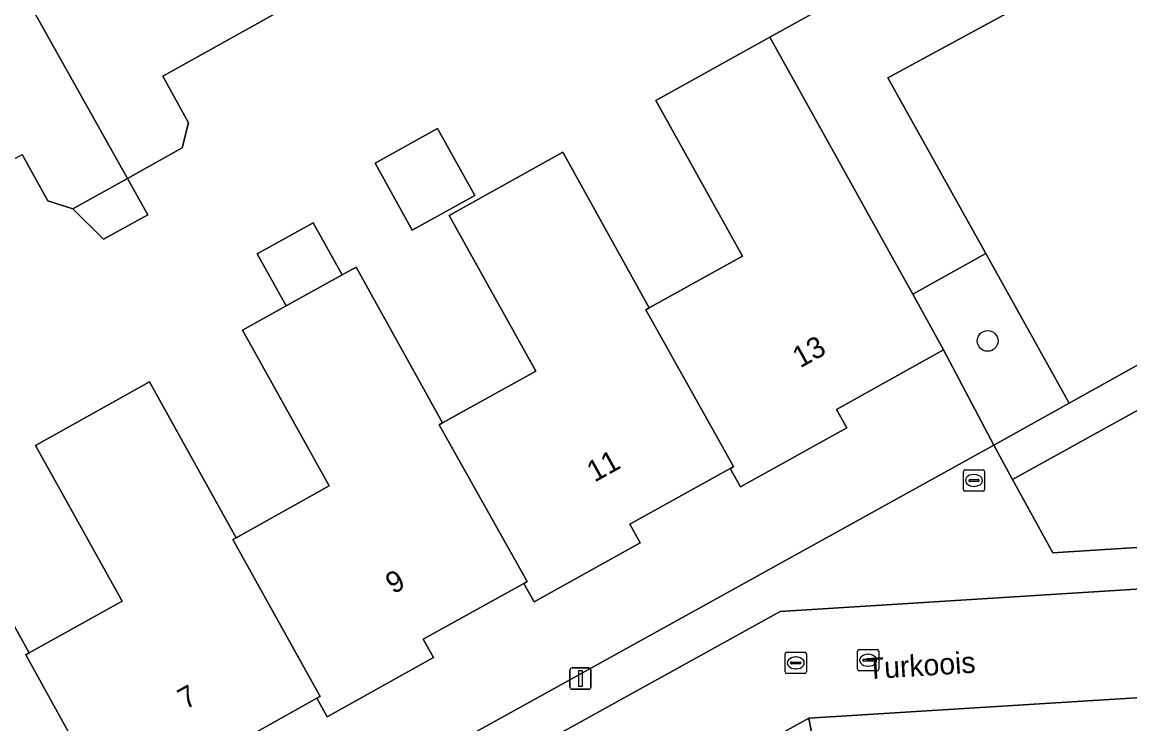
# Model space of a CAD drawing. Extents: x 159626 to 160723, y 388173 to 389416.
# Drawn here: x 160243.9 to 160296.1, y 388465 to 388498 of the extents above; entities that cross this region are included whole.
import ezdxf

# ---------------------------------------------------------------- set-up
doc = ezdxf.new("R2010")
doc.units = 0
for name, color, linetype in [('IMGEO_Boom', 7, 'Continuous'), ('IMGEO_Brandkraan', 7, 'Continuous'), ('IMGEO_Erf', 7, 'Continuous'), ('IMGEO_Groenvoorziening', 7, 'Continuous'), ('IMGEO_Kolk', 7, 'Continuous'), ('IMGEO_Lichtmast', 7, 'Continuous'), ('IMGEO_Openbare_ruimte_label', 7, 'Continuous'), ('IMGEO_Pand', 7, 'Continuous'), ('IMGEO_Pand_nummerreeks', 7, 'Continuous'), ('IMGEO_Rijbaan_lokaal_open', 7, 'Continuous'), ('IMGEO_Rioolput', 7, 'Continuous'), ('IMGEO_Voetpad_halfverhard', 7, 'Continuous'), ('IMGEO_Voetpad_open', 7, 'Continuous')]:
    doc.layers.add(name, color=color, linetype=linetype)

msp = doc.modelspace()

# ---------------------------------------------------------------- linework, layer by layer
at = {"layer": 'IMGEO_Boom'}
msp.add_circle((160289.407, 388483.023), 0.489, dxfattribs=at)
at = {"layer": 'IMGEO_Brandkraan'}
for p, q in [((160288.26, 388476.021), (160288.26, 388476.873)), ((160288.335, 388476.947), (160289.187, 388476.947)), ((160288.748, 388476.727), (160288.773, 388476.727)), ((160289.261, 388476.873), (160289.261, 388476.021)), ((160288.519, 388476.441), (160288.519, 388476.453)), ((160288.957, 388476.404), (160288.559, 388476.404)), ((160288.562, 388476.49), (160288.96, 388476.49)), ((160288.771, 388476.167), (160288.746, 388476.167)), ((160289.003, 388476.453), (160289.003, 388476.441)), ((160289.187, 388475.947), (160288.335, 388475.947))]:
    msp.add_line(p, q, dxfattribs=at)
for points in [[(160288.26, 388476.021), (160288.26, 388476.873)], [(160288.335, 388476.947), (160289.187, 388476.947)], [(160289.261, 388476.873), (160289.261, 388476.021)], [(160289.187, 388475.947), (160288.335, 388475.947)]]:
    msp.add_lwpolyline(points, dxfattribs=at)
for centre, radius, start, end in [((160288.337, 388476.871), 0.0765, 91.552, 178.448), ((160288.337, 388476.871), 0.0765, 91.552, 178.448), ((160289.185, 388476.871), 0.0765, 1.552, 88.448), ((160289.185, 388476.871), 0.0765, 1.552, 88.448), ((160288.559, 388476.45), 0.0403, 85.8775, 175.7526), ((160288.556, 388476.44), 0.0366, 178.938, 274.7102), ((160288.96, 388476.447), 0.043, 264.8664, 352.4533), ((160288.964, 388476.452), 0.0386, 1.7309, 96.639), ((160288.337, 388476.023), 0.0765, 181.552, 268.448), ((160288.337, 388476.023), 0.0765, 181.552, 268.448), ((160289.185, 388476.023), 0.0765, 271.552, 358.448), ((160289.185, 388476.023), 0.0765, 271.552, 358.448)]:
    msp.add_arc(centre, radius, start, end, dxfattribs=at)
for centre, major_axis, ratio, start_param, end_param in [((160288.747, 388476.447), (-0.387, 0.002), 0.722429, 4.712389, 7.853982), ((160288.772, 388476.447), (-0.39, 0.002), 0.717154, 1.570796, 4.712389)]:
    msp.add_ellipse(centre, major_axis=major_axis, ratio=ratio, start_param=start_param, end_param=end_param, dxfattribs=at)
at = {"layer": 'IMGEO_Erf'}
for points in [[(160240.135, 388475.663), (160244.215, 388468.323), (160248.602, 388470.761), (160244.522, 388478.102), (160249.896, 388481.089), (160253.976, 388473.749), (160258.363, 388476.187), (160254.283, 388483.528), (160256.336, 388484.669), (160254.97, 388487.126), (160257.604, 388488.589), (160258.969, 388486.132), (160259.631, 388486.5), (160263.711, 388479.16), (160268.098, 388481.598), (160264.018, 388488.939), (160269.374, 388491.916), (160273.455, 388484.576), (160277.85, 388487.019), (160273.77, 388494.36), (160279.136, 388497.342), (160283.907, 388500)], [(160256.091, 388498.589), (160250.52, 388495.497), (160251.737, 388493.305), (160251.426, 388492.116), (160248.85, 388490.685), (160249.807, 388488.972), (160247.72, 388487.813), (160246.274, 388489.255), (160245.1, 388489.621), (160243.883, 388491.812)], [(160219.753, 388439.417), (160289.692, 388478.113), (160287.33, 388482.6), (160282.285, 388479.794), (160282.77, 388478.92), (160277.76, 388476.14), (160277.275, 388477.014), (160272.543, 388474.383), (160273.03, 388473.51), (160268.03, 388470.72), (160267.543, 388471.593), (160262.794, 388468.974), (160263.28, 388468.1), (160258.27, 388465.31), (160257.784, 388466.184), (160253.016, 388463.525)]]:
    msp.add_lwpolyline(points, dxfattribs=at)
msp.add_lwpolyline([(160260.523, 388491.396), (160263.471, 388493.034), (160265.222, 388489.883), (160262.274, 388488.244)], close=True, dxfattribs=at)
at = {"layer": 'IMGEO_Groenvoorziening'}
for points in [[(160294.207, 388526.571), (160294.434, 388528.876), (160283.875, 388530.089), (160286.906, 388524.589), (160296.182, 388507.757), (160296.458, 388501.825), (160293.104, 388500), (160284.695, 388495.424), (160289.321, 388487.141), (160293.255, 388480.096), (160301.124, 388484.475)], [(160300.637, 388482.051), (160290.584, 388476.495)], [(160290.584, 388476.495), (160292.486, 388473.043), (160302.87, 388473.697)]]:
    msp.add_lwpolyline(points, dxfattribs=at)
for points in [[(160289.321, 388487.141), (160284.695, 388495.424), (160293.104, 388500), (160296.458, 388501.825), (160296.182, 388507.757), (160286.906, 388524.589), (160283.386, 388522.627), (160293.076, 388505.108), (160283.907, 388500), (160279.136, 388497.342), (160284.901, 388486.971), (160285.872, 388485.223)], [(160293.255, 388480.096), (160289.321, 388487.141), (160285.872, 388485.223), (160287.33, 388482.6), (160289.692, 388478.113)]]:
    msp.add_lwpolyline(points, close=True, dxfattribs=at)
at = {"layer": 'IMGEO_Kolk'}
for p, q in [((160283.27, 388467.549), (160283.27, 388468.401)), ((160283.345, 388468.475), (160284.197, 388468.475)), ((160283.758, 388468.255), (160283.783, 388468.255)), ((160284.271, 388468.401), (160284.271, 388467.549)), ((160283.529, 388467.969), (160283.529, 388467.981)), ((160283.967, 388467.932), (160283.569, 388467.932)), ((160283.572, 388468.018), (160283.97, 388468.018)), ((160284.013, 388467.981), (160284.013, 388467.969)), ((160284.197, 388467.475), (160283.345, 388467.475)), ((160283.781, 388467.695), (160283.756, 388467.695))]:
    msp.add_line(p, q, dxfattribs=at)
for points in [[(160283.27, 388467.549), (160283.27, 388468.401)], [(160283.345, 388468.475), (160284.197, 388468.475)], [(160284.271, 388468.401), (160284.271, 388467.549)], [(160284.197, 388467.475), (160283.345, 388467.475)]]:
    msp.add_lwpolyline(points, dxfattribs=at)
for centre, radius, start, end in [((160283.347, 388468.399), 0.0765, 91.552, 178.448), ((160283.347, 388468.399), 0.0765, 91.552, 178.448), ((160284.195, 388468.399), 0.0765, 1.552, 88.448), ((160284.195, 388468.399), 0.0765, 1.552, 88.448), ((160283.569, 388467.978), 0.0403, 85.8775, 175.7526), ((160283.566, 388467.968), 0.0366, 178.938, 274.7102), ((160283.97, 388467.975), 0.043, 264.8664, 352.4533), ((160283.974, 388467.98), 0.0386, 1.7309, 96.639), ((160283.347, 388467.551), 0.0765, 181.552, 268.448), ((160283.347, 388467.551), 0.0765, 181.552, 268.448), ((160284.195, 388467.551), 0.0765, 271.552, 358.448), ((160284.195, 388467.551), 0.0765, 271.552, 358.448)]:
    msp.add_arc(centre, radius, start, end, dxfattribs=at)
for centre, major_axis, ratio, start_param, end_param in [((160283.757, 388467.975), (-0.387, 0.002), 0.722429, 4.712389, 7.853982), ((160283.782, 388467.975), (-0.39, 0.002), 0.717154, 1.570796, 4.712389)]:
    msp.add_ellipse(centre, major_axis=major_axis, ratio=ratio, start_param=start_param, end_param=end_param, dxfattribs=at)
at = {"layer": 'IMGEO_Lichtmast'}
for p, q in [((160269.715, 388466.71), (160269.715, 388467.51)), ((160269.715, 388467.51), (160269.715, 388466.71)), ((160269.815, 388467.61), (160270.605, 388467.61)), ((160270.605, 388467.61), (160269.815, 388467.61)), ((160270.705, 388467.51), (160270.705, 388466.71)), ((160270.705, 388466.71), (160270.705, 388467.51)), ((160270.605, 388466.61), (160269.815, 388466.61)), ((160269.815, 388466.61), (160270.605, 388466.61))]:
    msp.add_line(p, q, dxfattribs=at)
msp.add_lwpolyline([(160270.135, 388467.485), (160270.285, 388467.485), (160270.285, 388466.735), (160270.135, 388466.735), (160270.135, 388467.485)], dxfattribs=at)
for centre, start, end in [((160269.815, 388467.51), 90, 180), ((160269.815, 388467.51), 90, 180), ((160270.605, 388467.51), 0, 90), ((160270.605, 388467.51), 360, 90), ((160269.815, 388466.71), 180, 270), ((160269.815, 388466.71), 180, 270), ((160270.605, 388466.71), 270, 0), ((160270.605, 388466.71), 270, 0)]:
    msp.add_arc(centre, 0.1, start, end, dxfattribs=at)
at = {"layer": 'IMGEO_Pand'}
for points in [[(160248.85, 388490.685), (160251.426, 388492.116), (160251.737, 388493.305), (160250.52, 388495.497), (160256.091, 388498.589), (160255.306, 388500), (160249.86, 388509.782), (160240.946, 388504.831), (160243.645, 388500)], [(160240.946, 388504.831), (160232.25, 388500), (160232.06, 388499.894), (160238.312, 388488.72), (160243.883, 388491.812), (160245.1, 388489.621), (160246.274, 388489.255), (160248.85, 388490.685), (160243.645, 388500)], [(160277.275, 388477.014), (160277.76, 388476.14), (160282.77, 388478.92), (160282.285, 388479.794), (160287.33, 388482.6), (160285.872, 388485.223), (160284.901, 388486.971), (160279.136, 388497.342), (160273.77, 388494.36), (160277.85, 388487.019), (160273.455, 388484.576), (160273.298, 388484.489), (160277.432, 388477.101)], [(160260.523, 388491.396), (160262.274, 388488.244), (160265.222, 388489.883), (160263.471, 388493.034)], [(160263.711, 388479.16), (160263.554, 388479.073), (160267.701, 388471.68), (160267.543, 388471.593), (160268.03, 388470.72), (160273.03, 388473.51), (160272.543, 388474.383), (160277.275, 388477.014), (160277.432, 388477.101), (160273.298, 388484.489), (160273.455, 388484.576), (160269.374, 388491.916), (160264.018, 388488.939), (160268.098, 388481.598)], [(160248.85, 388490.685), (160246.274, 388489.255), (160247.72, 388487.813), (160249.807, 388488.972)], [(160256.336, 388484.669), (160258.969, 388486.132), (160257.604, 388488.589), (160254.97, 388487.126)], [(160263.554, 388479.073), (160263.711, 388479.16), (160259.631, 388486.5), (160258.969, 388486.132), (160256.336, 388484.669), (160254.283, 388483.528), (160258.363, 388476.187), (160253.976, 388473.749), (160253.819, 388473.662), (160257.941, 388466.272), (160257.784, 388466.184), (160258.27, 388465.31), (160263.28, 388468.1), (160262.794, 388468.974), (160267.543, 388471.593), (160267.701, 388471.68)], [(160257.784, 388466.184), (160257.941, 388466.272), (160253.819, 388473.662), (160253.976, 388473.749), (160249.896, 388481.089), (160244.522, 388478.102), (160248.602, 388470.761), (160244.215, 388468.323), (160244.058, 388468.236), (160248.153, 388460.833), (160247.996, 388460.745), (160248.48, 388459.87), (160253.5, 388462.65), (160253.016, 388463.525)], [(160244.058, 388468.236), (160244.215, 388468.323), (160240.135, 388475.663), (160238.107, 388474.536), (160235.666, 388473.179), (160234.778, 388472.686), (160238.859, 388465.345), (160234.472, 388462.907), (160234.315, 388462.82), (160238.412, 388455.411), (160238.255, 388455.324), (160238.74, 388454.45), (160243.74, 388457.22), (160243.255, 388458.094), (160247.996, 388460.745), (160248.153, 388460.833)]]:
    msp.add_lwpolyline(points, close=True, dxfattribs=at)
at = {"layer": 'IMGEO_Rijbaan_lokaal_open'}
msp.add_lwpolyline([(160249.362, 388447.687), (160280.981, 388465.243), (160303.248, 388466.634), (160302.93, 388471.729), (160279.625, 388470.268), (160246.88, 388452.157)], close=True, dxfattribs=at)
at = {"layer": 'IMGEO_Rioolput'}
for p, q in [((160279.86, 388467.423), (160279.86, 388468.275)), ((160279.935, 388468.349), (160280.787, 388468.349)), ((160280.861, 388468.275), (160280.861, 388467.423)), ((160280.119, 388467.843), (160280.119, 388467.855)), ((160280.557, 388467.806), (160280.159, 388467.806)), ((160280.162, 388467.892), (160280.56, 388467.892)), ((160280.348, 388468.129), (160280.373, 388468.129)), ((160280.603, 388467.855), (160280.603, 388467.843)), ((160280.787, 388467.349), (160279.935, 388467.349)), ((160280.371, 388467.569), (160280.346, 388467.569))]:
    msp.add_line(p, q, dxfattribs=at)
for points in [[(160279.86, 388467.423), (160279.86, 388468.275)], [(160279.935, 388468.349), (160280.787, 388468.349)], [(160280.861, 388468.275), (160280.861, 388467.423)], [(160280.787, 388467.349), (160279.935, 388467.349)]]:
    msp.add_lwpolyline(points, dxfattribs=at)
for centre, radius, start, end in [((160279.937, 388468.273), 0.0765, 91.552, 178.448), ((160279.937, 388468.273), 0.0765, 91.552, 178.448), ((160280.785, 388468.273), 0.0765, 1.552, 88.448), ((160280.785, 388468.273), 0.0765, 1.552, 88.448), ((160280.159, 388467.852), 0.0403, 85.8775, 175.7526), ((160280.156, 388467.842), 0.0366, 178.938, 274.7102), ((160280.56, 388467.849), 0.043, 264.8664, 352.4533), ((160280.564, 388467.854), 0.0386, 1.7309, 96.639), ((160279.937, 388467.425), 0.0765, 181.552, 268.448), ((160279.937, 388467.425), 0.0765, 181.552, 268.448), ((160280.785, 388467.425), 0.0765, 271.552, 358.448), ((160280.785, 388467.425), 0.0765, 271.552, 358.448)]:
    msp.add_arc(centre, radius, start, end, dxfattribs=at)
for centre, major_axis, ratio, start_param, end_param in [((160280.347, 388467.849), (-0.387, 0.002), 0.722429, 4.712389, 7.853982), ((160280.372, 388467.849), (-0.39, 0.002), 0.717154, 1.570796, 4.712389)]:
    msp.add_ellipse(centre, major_axis=major_axis, ratio=ratio, start_param=start_param, end_param=end_param, dxfattribs=at)
at = {"layer": 'IMGEO_Voetpad_halfverhard'}
msp.add_lwpolyline([(160301.124, 388484.475), (160293.255, 388480.096), (160289.692, 388478.113), (160290.584, 388476.495), (160300.637, 388482.051)], dxfattribs=at)
at = {"layer": 'IMGEO_Voetpad_open'}
msp.add_lwpolyline([(160246.88, 388452.157), (160279.625, 388470.268), (160302.93, 388471.729), (160305.874, 388471.914), (160349.909, 388474.675), (160353.727, 388474.938), (160353.597, 388476.893), (160340.291, 388476.055), (160323.636, 388475.005), (160316.179, 388474.535), (160308.794, 388474.07), (160304.782, 388473.818), (160302.87, 388473.697), (160292.486, 388473.043), (160290.584, 388476.495), (160289.692, 388478.113), (160219.753, 388439.417)], dxfattribs=at)
for points in [[(160354.228, 388467.691), (160354.095, 388469.795), (160351.778, 388469.665), (160306.192, 388466.818), (160303.248, 388466.634), (160280.981, 388465.243), (160281.401, 388462.982), (160299.725, 388464.261), (160301.812, 388464.392), (160306.314, 388464.676)], [(160281.401, 388462.982), (160280.981, 388465.243), (160249.362, 388447.687), (160246.959, 388446.352), (160219.445, 388431.075), (160220.428, 388415.979), (160220.47, 388415.355), (160222.442, 388415.483), (160221.624, 388427.99), (160221.49, 388430.035), (160236.708, 388438.431), (160254.17, 388447.807)]]:
    msp.add_lwpolyline(points, close=True, dxfattribs=at)

# ---------------------------------------------------------------- texts
at = {"layer": 'IMGEO_Openbare_ruimte_label'}
msp.add_text('Turkoois', height=1, rotation=3.5549, dxfattribs=at).set_placement((160283.74, 388467.075))
at = {"layer": 'IMGEO_Pand_nummerreeks'}
for s, rotation, p in [('13', 29.0484, (160280.566, 388481.725)), ('11', 29.0484, (160270.872, 388476.342)), ('9', 29.049, (160261.381, 388471.07)), ('7', 29.0484, (160251.587, 388465.63))]:
    msp.add_text(s, height=1, rotation=rotation, dxfattribs=at).set_placement(p)

doc.saveas('drawing.dxf')
